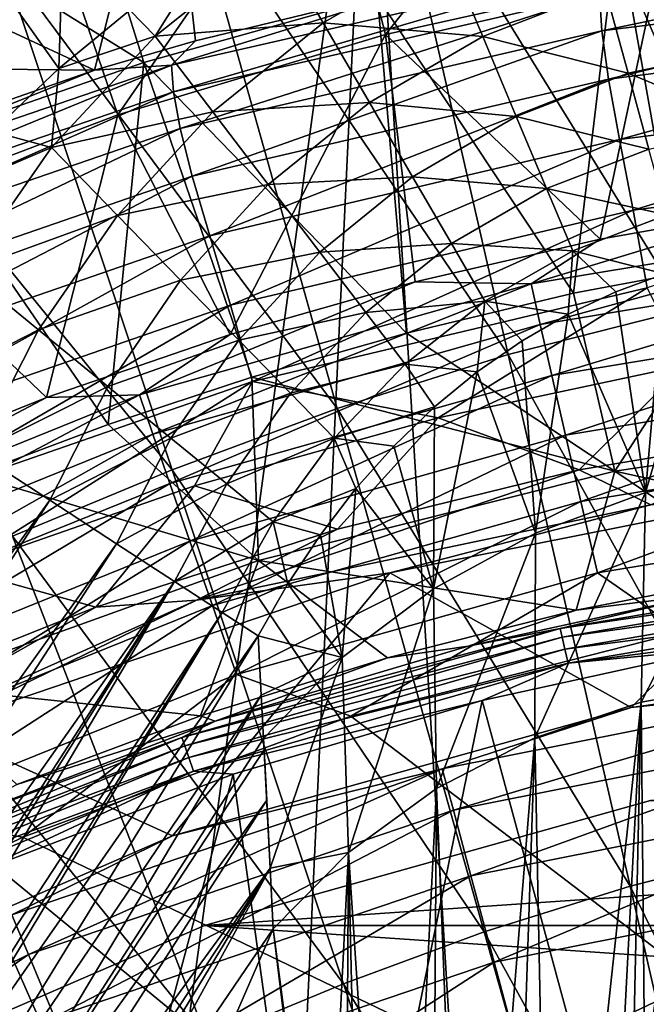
# Model space of a CAD drawing. Header units: metres. Extents: x -25 to 25, y -125 to 22.
# Tile 479 of 552: x -4.67 to -2.46, y 11.03 to 14.51. Entities that reach past the tile are written whole.
import ezdxf

# ---------------------------------------------------------------- set-up
doc = ezdxf.new("R2010")
doc.units = ezdxf.units.M
doc.layers.add('solid_500465', color=7, linetype='CONTINUOUS')
doc.layers.add('solid_500465_01', color=7, linetype='CONTINUOUS')

msp = doc.modelspace()

# ---------------------------------------------------------------- linework, layer by layer
at = {"layer": 'solid_500465'}
for points in [[(-4.533285, 14.337317, 3.5), (-4.4514, 16.875233, 3.5), (-5.98349, 16.374525, 3.5)], [(-4.533285, 14.337317, 3.5), (-4.282206, 14.543743, 3.5), (-4.4514, 16.875233, 3.5)], [(-4.767882, 14.115053, 3.5), (-4.533285, 14.337317, 3.5), (-5.98349, 16.374525, 3.5)], [(-3.438784, 15.62608), (-1.7388, 15.904551), (-2.937379, 7.417452)], [(-1.7388, 15.904551), (-1.983531, 7.728), (-2.937379, 7.417452)], [(-5.109196, 15.161583), (-3.438784, 15.62608), (-4.690041, 6.453743)], [(-3.438784, 15.62608), (-3.842635, 6.992131), (-4.690041, 6.453743)], [(-3.438784, 15.62608), (-2.937379, 7.417452), (-3.842635, 6.992131)], [(-1.671666, 13.610023, 94.076668), (-1.914728, 15.528863, 93.743248), (-2.655556, 15.385624, 93.737862)], [(-3.583286, 15.24964, 26.127266), (-2.566971, 15.478194, 26.123356), (-3.378199, 14.457517, 29.067551)], [(-2.566971, 15.478194, 26.123356), (-2.420669, 14.671803, 29.062742), (-3.378199, 14.457517, 29.067551)], [(-4.233451, 14.359122, 38.309364), (-4.568076, 15.426307, 35.261211), (-5.446889, 15.116339, 35.264637)], [(-4.233451, 14.359122, 38.309364), (-3.406409, 14.591758, 38.306808), (-4.568076, 15.426307, 35.261211)], [(-2.318202, 13.48583, 94.074333), (-2.655556, 15.385624, 93.737862), (-3.374088, 15.201113, 93.73053)], [(-2.318202, 13.48583, 94.074333), (-1.671666, 13.610023, 94.076668), (-2.655556, 15.385624, 93.737862)], [(-4.15117, 15.350878, 49.419579), (-4.407731, 14.33147, 44.796795), (-5.338672, 14.764217, 48.651089)], [(-4.050168, 14.435254, 44.796795), (-4.407731, 14.33147, 44.796795), (-4.15117, 15.350878, 49.419579)], [(-3.165903, 14.650971, 44.79678), (-4.050168, 14.435254, 44.796795), (-4.15117, 15.350878, 49.419579)], [(-4.587872, 14.946408, 26.132181), (-3.583286, 15.24964, 26.127266), (-4.324526, 14.173373, 29.07354)], [(-3.583286, 15.24964, 26.127266), (-3.378199, 14.457517, 29.067551), (-4.324526, 14.173373, 29.07354)], [(-2.945044, 13.325855, 94.070969), (-3.374088, 15.201113, 93.73053), (-4.06754, 14.980606, 93.721123)], [(-2.945044, 13.325855, 94.070969), (-2.318202, 13.48583, 94.074333), (-3.374088, 15.201113, 93.73053)], [(-5.046667, 14.077394, 38.312328), (-4.233451, 14.359122, 38.309364), (-5.446889, 15.116339, 35.264637)], [(-3.549735, 13.134679, 94.066376), (-4.06754, 14.980606, 93.721123), (-4.736661, 14.731164, 93.709488)], [(-3.549735, 13.134679, 94.066376), (-2.945044, 13.325855, 94.070969), (-4.06754, 14.980606, 93.721123)], [(-5.576439, 14.569795, 26.137949), (-4.587872, 14.946408, 26.132181), (-5.255917, 13.820582, 29.080492)], [(-4.587872, 14.946408, 26.132181), (-4.324526, 14.173373, 29.07354), (-5.255917, 13.820582, 29.080492)], [(-2.085101, 13.661413, 41.220367), (-1.718019, 14.905835, 38.303162), (-2.567364, 14.774307, 38.304722)], [(-4.192996, 14.451903, 3.504164), (-3.768396, 14.791121, 3.501671), (-4.018589, 14.731535, 3.5)], [(-3.598855, 14.499203, 3.544457), (-3.768396, 14.791121, 3.501671), (-4.192996, 14.451903, 3.504164)], [(-3.598855, 14.499203, 3.544457), (-3.161707, 14.75231, 3.537973), (-3.768396, 14.791121, 3.501671)], [(-2.714082, 13.542793, 41.227283), (-2.567364, 14.774307, 38.304722), (-3.406409, 14.591758, 38.306808)], [(-2.714082, 13.542793, 41.227283), (-2.085101, 13.661413, 41.220367), (-2.567364, 14.774307, 38.304722)], [(-2.622056, 14.60227, 44.204979), (-1.08696, 14.791207, 44.204895), (-2.613982, 14.471402, 43.949314)], [(-1.08696, 14.791207, 44.204895), (-1.094944, 14.660873, 43.949234), (-2.613982, 14.471402, 43.949314)], [(-4.407731, 14.33147, 44.796795), (-5.473766, 14.342652, 46.722599), (-5.338672, 14.764217, 48.651089)], [(-3.035187, 14.450771, 3.632048), (-3.161707, 14.75231, 3.537973), (-3.598855, 14.499203, 3.544457)], [(-3.035187, 14.450771, 3.632048), (-2.601825, 14.618331, 3.625461), (-3.161707, 14.75231, 3.537973)], [(-4.132939, 12.918427, 94.060272), (-4.736661, 14.731164, 93.709488), (-5.384674, 14.460733, 93.695435)], [(-4.132939, 12.918427, 94.060272), (-3.549735, 13.134679, 94.066376), (-4.736661, 14.731164, 93.709488)], [(-4.192996, 14.451903, 3.504164), (-4.018589, 14.731535, 3.5), (-4.282206, 14.543743, 3.5)], [(-2.105638, 14.409101, 3.768606), (-2.146361, 14.714396, 3.623988), (-2.601825, 14.618331, 3.625461)], [(-2.615517, 14.697203, 44.490013), (-4.135499, 14.349985, 44.490063), (-3.165903, 14.650971, 44.79678)], [(-4.12872, 14.255477, 44.205044), (-4.135499, 14.349985, 44.490063), (-2.615517, 14.697203, 44.490013)], [(-4.12872, 14.255477, 44.205044), (-2.615517, 14.697203, 44.490013), (-2.622056, 14.60227, 44.204979)], [(-3.378199, 14.457517, 29.067551), (-2.420669, 14.671803, 29.062742), (-2.619332, 13.734078, 31.903339)], [(-2.420669, 14.671803, 29.062742), (-1.963135, 13.850124, 31.919422), (-2.619332, 13.734078, 31.903339)], [(-4.135499, 14.349985, 44.490063), (-4.050168, 14.435254, 44.796795), (-3.165903, 14.650971, 44.79678)], [(-2.613982, 14.471402, 43.949314), (-1.094944, 14.660873, 43.949234), (-2.590238, 14.300111, 43.728317)], [(-1.094944, 14.660873, 43.949234), (-1.090535, 14.489565, 43.728249), (-2.590238, 14.300111, 43.728317)], [(-4.12872, 14.255477, 44.205044), (-2.622056, 14.60227, 44.204979), (-4.104682, 14.12607, 43.949375)], [(-2.622056, 14.60227, 44.204979), (-2.613982, 14.471402, 43.949314), (-4.104682, 14.12607, 43.949375)], [(-2.521062, 14.321433, 3.770787), (-2.601825, 14.618331, 3.625461), (-3.035187, 14.450771, 3.632048)], [(-2.521062, 14.321433, 3.770787), (-2.105638, 14.409101, 3.768606), (-2.601825, 14.618331, 3.625461)], [(-3.304384, 13.402193, 41.235035), (-3.406409, 14.591758, 38.306808), (-4.233451, 14.359122, 38.309364)], [(-3.304384, 13.402193, 41.235035), (-2.714082, 13.542793, 41.227283), (-3.406409, 14.591758, 38.306808)], [(-4.192996, 14.451903, 3.504164), (-4.282206, 14.543743, 3.5), (-4.533285, 14.337317, 3.5)], [(-3.989088, 14.184229, 3.554742), (-3.598855, 14.499203, 3.544457), (-4.192996, 14.451903, 3.504164)], [(-3.43541, 14.217782, 3.643852), (-3.598855, 14.499203, 3.544457), (-3.989088, 14.184229, 3.554742)], [(-3.43541, 14.217782, 3.643852), (-3.035187, 14.450771, 3.632048), (-3.598855, 14.499203, 3.544457)], [(-2.590238, 14.300111, 43.728317), (-1.090535, 14.489565, 43.728249), (-2.551231, 14.086228, 43.547295)], [(-1.090535, 14.489565, 43.728249), (-1.074494, 14.27527, 43.547241), (-2.551231, 14.086228, 43.547295)], [(-4.697509, 12.683995, 94.052361), (-4.132939, 12.918427, 94.060272), (-5.384674, 14.460733, 93.695435)], [(-4.324526, 14.173373, 29.07354), (-3.378199, 14.457517, 29.067551), (-3.927255, 13.396423, 31.869881)], [(-4.104682, 14.12607, 43.949375), (-2.613982, 14.471402, 43.949314), (-4.061834, 13.957124, 43.728374)], [(-2.613982, 14.471402, 43.949314), (-2.590238, 14.300111, 43.728317), (-4.061834, 13.957124, 43.728374)], [(-3.378199, 14.457517, 29.067551), (-3.274336, 13.582988, 31.886745), (-3.927255, 13.396423, 31.869881)], [(-3.378199, 14.457517, 29.067551), (-2.619332, 13.734078, 31.903339), (-3.274336, 13.582988, 31.886745)], [(-4.559169, 14.05858, 3.508762), (-4.192996, 14.451903, 3.504164), (-4.533285, 14.337317, 3.5)], [(-3.989088, 14.184229, 3.554742), (-4.192996, 14.451903, 3.504164), (-4.559169, 14.05858, 3.508762)], [(-4.135499, 14.349985, 44.490063), (-4.407731, 14.33147, 44.796795), (-4.050168, 14.435254, 44.796795)], [(-2.916669, 14.168305, 3.780196), (-3.035187, 14.450771, 3.632048), (-3.43541, 14.217782, 3.643852)], [(-2.916669, 14.168305, 3.780196), (-2.521062, 14.321433, 3.770787), (-3.035187, 14.450771, 3.632048)], [(-2.068745, 14.132527, 3.963344), (-2.105638, 14.409101, 3.768606), (-2.521062, 14.321433, 3.770787)], [(-4.135499, 14.349985, 44.490063), (-5.61012, 13.845065, 44.490074), (-4.407731, 14.33147, 44.796795)], [(-5.590302, 13.753278, 44.205074), (-5.61012, 13.845065, 44.490074), (-4.135499, 14.349985, 44.490063)], [(-5.590302, 13.753278, 44.205074), (-4.135499, 14.349985, 44.490063), (-4.12872, 14.255477, 44.205044)], [(-4.359212, 13.07801, 41.251602), (-4.233451, 14.359122, 38.309364), (-5.046667, 14.077394, 38.312328)], [(-4.359212, 13.07801, 41.251602), (-3.850976, 13.246153, 41.243111), (-4.233451, 14.359122, 38.309364)], [(-3.850976, 13.246153, 41.243111), (-3.304384, 13.402193, 41.235035), (-4.233451, 14.359122, 38.309364)], [(-4.407731, 14.33147, 44.796795), (-5.612524, 13.910421, 44.796879), (-5.473766, 14.342652, 46.722599)], [(-5.61012, 13.845065, 44.490074), (-5.612524, 13.910421, 44.796879), (-4.407731, 14.33147, 44.796795)], [(-4.559169, 14.05858, 3.508762), (-4.533285, 14.337317, 3.5), (-4.767882, 14.115053, 3.5)], [(-2.447933, 14.052605, 3.96617), (-2.521062, 14.321433, 3.770787), (-2.916669, 14.168305, 3.780196)], [(-2.447933, 14.052605, 3.96617), (-2.068745, 14.132527, 3.963344), (-2.521062, 14.321433, 3.770787)], [(-4.061834, 13.957124, 43.728374), (-2.590238, 14.300111, 43.728317), (-4.000226, 13.746374, 43.547337)], [(-2.590238, 14.300111, 43.728317), (-2.551231, 14.086228, 43.547295), (-4.000226, 13.746374, 43.547337)], [(-5.590302, 13.753278, 44.205074), (-4.12872, 14.255477, 44.205044), (-5.550718, 13.627858, 43.949417)], [(-4.12872, 14.255477, 44.205044), (-4.104682, 14.12607, 43.949375), (-5.550718, 13.627858, 43.949417)], [(-2.551231, 14.086228, 43.547295), (-1.074494, 14.27527, 43.547241), (-2.503269, 13.836967, 43.411522)], [(-1.074494, 14.27527, 43.547241), (-1.052885, 14.025014, 43.411488), (-2.503269, 13.836967, 43.411522)], [(-3.793329, 13.92725, 3.661631), (-3.43541, 14.217782, 3.643852), (-3.989088, 14.184229, 3.554742)], [(-3.282794, 13.955006, 3.796978), (-3.43541, 14.217782, 3.643852), (-3.793329, 13.92725, 3.661631)], [(-3.282794, 13.955006, 3.796978), (-2.916669, 14.168305, 3.780196), (-3.43541, 14.217782, 3.643852)], [(-4.325861, 13.818384, 3.569293), (-3.989088, 14.184229, 3.554742), (-4.559169, 14.05858, 3.508762)], [(-3.793329, 13.92725, 3.661631), (-3.989088, 14.184229, 3.554742), (-4.325861, 13.818384, 3.569293)], [(-5.255917, 13.820582, 29.080492), (-4.324526, 14.173373, 29.07354), (-4.577117, 13.173928, 31.853149)], [(-4.324526, 14.173373, 29.07354), (-3.927255, 13.396423, 31.869881), (-4.577117, 13.173928, 31.853149)], [(-2.809585, 13.913089, 3.978128), (-2.916669, 14.168305, 3.780196), (-3.282794, 13.955006, 3.796978)], [(-2.809585, 13.913089, 3.978128), (-2.447933, 14.052605, 3.96617), (-2.916669, 14.168305, 3.780196)], [(-5.550718, 13.627858, 43.949417), (-4.104682, 14.12607, 43.949375), (-5.489341, 13.464099, 43.728413)], [(-4.104682, 14.12607, 43.949375), (-4.061834, 13.957124, 43.728374), (-5.489341, 13.464099, 43.728413)], [(-4.559169, 14.05858, 3.508762), (-4.767882, 14.115053, 3.5), (-4.987772, 13.875695, 3.5)], [(-4.837825, 12.898892, 41.259953), (-4.359212, 13.07801, 41.251602), (-5.046667, 14.077394, 38.312328)], [(-4.000226, 13.746374, 43.547337), (-2.551231, 14.086228, 43.547295), (-3.926376, 13.501156, 43.411552)], [(-2.551231, 14.086228, 43.547295), (-2.503269, 13.836967, 43.411522), (-3.926376, 13.501156, 43.411552)], [(-4.862243, 13.623629, 3.51671), (-4.559169, 14.05858, 3.508762), (-4.987772, 13.875695, 3.5)], [(-4.325861, 13.818384, 3.569293), (-4.559169, 14.05858, 3.508762), (-4.862243, 13.623629, 3.51671)], [(-2.384557, 13.819628, 4.205953), (-2.447933, 14.052605, 3.96617), (-2.809585, 13.913089, 3.978128)], [(-2.503269, 13.836967, 43.411522), (-1.052885, 14.025014, 43.411488), (-2.454153, 13.561899, 43.326279)], [(-5.489341, 13.464099, 43.728413), (-4.061834, 13.957124, 43.728374), (-5.405873, 13.259698, 43.547367)], [(-4.061834, 13.957124, 43.728374), (-4.000226, 13.746374, 43.547337), (-5.405873, 13.259698, 43.547367)], [(-3.611385, 13.688406, 3.821736), (-3.282794, 13.955006, 3.796978), (-3.793329, 13.92725, 3.661631)], [(-3.145422, 13.718479, 3.999403), (-3.282794, 13.955006, 3.796978), (-3.611385, 13.688406, 3.821736)], [(-3.145422, 13.718479, 3.999403), (-2.809585, 13.913089, 3.978128), (-3.282794, 13.955006, 3.796978)], [(-4.103078, 13.589025, 3.685714), (-3.793329, 13.92725, 3.661631), (-4.325861, 13.818384, 3.569293)], [(-3.611385, 13.688406, 3.821736), (-3.793329, 13.92725, 3.661631), (-4.103078, 13.589025, 3.685714)], [(-2.717034, 13.69251, 4.220115), (-2.809585, 13.913089, 3.978128), (-3.145422, 13.718479, 3.999403)], [(-2.717034, 13.69251, 4.220115), (-2.384557, 13.819628, 4.205953), (-2.809585, 13.913089, 3.978128)], [(-3.926376, 13.501156, 43.411552), (-2.503269, 13.836967, 43.411522), (-3.848434, 13.231227, 43.326294)], [(-2.503269, 13.836967, 43.411522), (-2.454153, 13.561899, 43.326279), (-3.848434, 13.231227, 43.326294)], [(-2.86415, 13.576195, 32.138527), (-2.619332, 13.734078, 31.903339), (-1.963135, 13.850124, 31.919422)], [(-1.441971, 13.812381, 32.175766), (-2.86415, 13.576195, 32.138527), (-1.963135, 13.850124, 31.919422)], [(-5.255917, 13.820582, 29.080492), (-4.577117, 13.173928, 31.853149), (-5.222675, 12.915285, 31.83666)], [(-4.604916, 13.413088, 3.589121), (-4.325861, 13.818384, 3.569293), (-4.862243, 13.623629, 3.51671)], [(-4.103078, 13.589025, 3.685714), (-4.325861, 13.818384, 3.569293), (-4.604916, 13.413088, 3.589121)], [(-2.831737, 13.432622, 32.363319), (-2.86415, 13.576195, 32.138527), (-1.441971, 13.812381, 32.175766)], [(-1.425458, 13.665456, 32.400146), (-2.831737, 13.432622, 32.363319), (-1.441971, 13.812381, 32.175766)], [(-2.717034, 13.69251, 4.220115), (-2.391898, 13.612055, 4.483712), (-2.384557, 13.819628, 4.205953)], [(-5.405873, 13.259698, 43.547367), (-4.000226, 13.746374, 43.547337), (-5.307002, 13.022059, 43.411572)], [(-4.000226, 13.746374, 43.547337), (-3.926376, 13.501156, 43.411552), (-5.307002, 13.022059, 43.411572)], [(-2.86415, 13.576195, 32.138527), (-3.274336, 13.582988, 31.886745), (-2.619332, 13.734078, 31.903339)], [(-3.897272, 13.377143, 3.854655), (-3.611385, 13.688406, 3.821736), (-4.103078, 13.589025, 3.685714)], [(-3.448523, 13.47461, 4.030424), (-3.611385, 13.688406, 3.821736), (-3.897272, 13.377143, 3.854655)], [(-3.448523, 13.47461, 4.030424), (-3.145422, 13.718479, 3.999403), (-3.611385, 13.688406, 3.821736)], [(-3.027273, 13.515052, 4.245267), (-3.145422, 13.718479, 3.999403), (-3.448523, 13.47461, 4.030424)], [(-3.027273, 13.515052, 4.245267), (-2.717034, 13.69251, 4.220115), (-3.145422, 13.718479, 3.999403)], [(-3.027273, 13.515052, 4.245267), (-2.732516, 13.469359, 4.504562), (-2.717034, 13.69251, 4.220115)], [(-2.717034, 13.69251, 4.220115), (-2.732516, 13.469359, 4.504562), (-2.564147, 13.548313, 4.492289)], [(-2.717034, 13.69251, 4.220115), (-2.564147, 13.548313, 4.492289), (-2.391898, 13.612055, 4.483712)], [(-2.790651, 13.252333, 32.558258), (-2.831737, 13.432622, 32.363319), (-1.425458, 13.665456, 32.400146)], [(-1.40454, 13.481151, 32.594555), (-2.790651, 13.252333, 32.558258), (-1.425458, 13.665456, 32.400146)], [(-2.568018, 12.913426, 42.981503), (-2.085101, 13.661413, 41.220367), (-2.714082, 13.542793, 41.227283)], [(-1.288203, 13.102859, 43.00177), (-2.085101, 13.661413, 41.220367), (-2.568018, 12.913426, 42.981503)], [(-2.216664, 13.660852, 4.478236), (-2.459378, 12.837735, 5.719441), (-2.050429, 12.926321, 5.759258)], [(-2.216664, 13.660852, 4.478236), (-2.391898, 13.612055, 4.483712), (-2.459378, 12.837735, 5.719441)], [(-4.604916, 13.413088, 3.589121), (-4.862243, 13.623629, 3.51671), (-5.101398, 13.159556, 3.52889)], [(-4.360814, 13.213367, 3.716848), (-4.103078, 13.589025, 3.685714), (-4.604916, 13.413088, 3.589121)], [(-3.897272, 13.377143, 3.854655), (-4.103078, 13.589025, 3.685714), (-4.360814, 13.213367, 3.716848)], [(-4.248306, 13.183289, 32.10228), (-3.927255, 13.396423, 31.869881), (-3.274336, 13.582988, 31.886745)], [(-2.86415, 13.576195, 32.138527), (-4.248306, 13.183289, 32.10228), (-3.274336, 13.582988, 31.886745)], [(-2.391898, 13.612055, 4.483712), (-2.564147, 13.548313, 4.492289), (-2.459378, 12.837735, 5.719441)], [(-4.200975, 13.044579, 32.327465), (-4.248306, 13.183289, 32.10228), (-2.86415, 13.576195, 32.138527)], [(-2.831737, 13.432622, 32.363319), (-4.200975, 13.044579, 32.327465), (-2.86415, 13.576195, 32.138527)], [(-3.848434, 13.231227, 43.326294), (-2.454153, 13.561899, 43.326279), (-3.192259, 13.102591, 43.296837)], [(-2.454153, 13.561899, 43.326279), (-2.317921, 13.288193, 43.296837), (-3.192259, 13.102591, 43.296837)], [(-2.564147, 13.548313, 4.492289), (-2.732516, 13.469359, 4.504562), (-2.459378, 12.837735, 5.719441)], [(-3.309458, 13.292053, 4.281652), (-3.027273, 13.515052, 4.245267), (-3.448523, 13.47461, 4.030424)], [(-3.309458, 13.292053, 4.281652), (-3.054078, 13.265079, 4.542589), (-3.027273, 13.515052, 4.245267)], [(-2.568018, 12.913426, 42.981503), (-2.714082, 13.542793, 41.227283), (-3.304384, 13.402193, 41.235035)], [(-3.027273, 13.515052, 4.245267), (-3.054078, 13.265079, 4.542589), (-2.896084, 13.374909, 4.521289)], [(-3.027273, 13.515052, 4.245267), (-2.896084, 13.374909, 4.521289), (-2.732516, 13.469359, 4.504562)], [(-5.307002, 13.022059, 43.411572), (-3.926376, 13.501156, 43.411552), (-5.201175, 12.761037, 43.326302)], [(-3.926376, 13.501156, 43.411552), (-3.848434, 13.231227, 43.326294), (-5.201175, 12.761037, 43.326302)], [(-1.979273, 11.581756, 94.376457), (-2.318202, 13.48583, 94.074333), (-2.945044, 13.325855, 94.070969)], [(-2.742098, 13.041134, 32.717091), (-2.790651, 13.252333, 32.558258), (-1.40454, 13.481151, 32.594555)], [(-1.379761, 13.265391, 32.752766), (-2.742098, 13.041134, 32.717091), (-1.40454, 13.481151, 32.594555)], [(-3.714398, 13.18887, 4.071224), (-3.448523, 13.47461, 4.030424), (-3.897272, 13.377143, 3.854655)], [(-3.309458, 13.292053, 4.281652), (-3.448523, 13.47461, 4.030424), (-3.714398, 13.18887, 4.071224)], [(-2.732516, 13.469359, 4.504562), (-2.896084, 13.374909, 4.521289), (-2.848631, 12.693728, 5.652998)], [(-2.732516, 13.469359, 4.504562), (-2.848631, 12.693728, 5.652998), (-2.459378, 12.837735, 5.719441)], [(-4.825521, 12.979847, 3.614839), (-4.604916, 13.413088, 3.589121), (-5.101398, 13.159556, 3.52889)], [(-4.360814, 13.213367, 3.716848), (-4.604916, 13.413088, 3.589121), (-4.825521, 12.979847, 3.614839)], [(-4.140942, 12.870258, 32.5229), (-4.200975, 13.044579, 32.327465), (-2.831737, 13.432622, 32.363319)], [(-2.790651, 13.252333, 32.558258), (-4.140942, 12.870258, 32.5229), (-2.831737, 13.432622, 32.363319)], [(-4.248306, 13.183289, 32.10228), (-4.577117, 13.173928, 31.853149), (-3.927255, 13.396423, 31.869881)], [(-4.137004, 13.030248, 3.896193), (-3.897272, 13.377143, 3.854655), (-4.360814, 13.213367, 3.716848)], [(-3.714398, 13.18887, 4.071224), (-3.897272, 13.377143, 3.854655), (-4.137004, 13.030248, 3.896193)], [(-2.568018, 12.913426, 42.981503), (-3.304384, 13.402193, 41.235035), (-3.850976, 13.246153, 41.243111)], [(-2.896084, 13.374909, 4.521289), (-3.054078, 13.265079, 4.542589), (-2.848631, 12.693728, 5.652998)], [(-2.51405, 11.445925, 94.375458), (-2.945044, 13.325855, 94.070969), (-3.549735, 13.134679, 94.066376)], [(-2.51405, 11.445925, 94.375458), (-1.979273, 11.581756, 94.376457), (-2.945044, 13.325855, 94.070969)], [(-3.559751, 13.029659, 4.329154), (-3.309458, 13.292053, 4.281652), (-3.714398, 13.18887, 4.071224)], [(-3.559751, 13.029659, 4.329154), (-3.205466, 13.140642, 4.567988), (-3.309458, 13.292053, 4.281652)], [(-3.309458, 13.292053, 4.281652), (-3.205466, 13.140642, 4.567988), (-3.054078, 13.265079, 4.542589)], [(-2.693949, 12.91835, 43.296837), (-3.192259, 13.102591, 43.296837), (-2.317921, 13.288193, 43.296837)], [(-1.816094, 13.06612, 43.296837), (-2.693949, 12.91835, 43.296837), (-2.317921, 13.288193, 43.296837)], [(-3.827976, 12.597477, 42.951099), (-3.850976, 13.246153, 41.243111), (-4.359212, 13.07801, 41.251602)], [(-4.070034, 12.665951, 32.68232), (-4.140942, 12.870258, 32.5229), (-2.790651, 13.252333, 32.558258)], [(-2.742098, 13.041134, 32.717091), (-4.070034, 12.665951, 32.68232), (-2.790651, 13.252333, 32.558258)], [(-2.568018, 12.913426, 42.981503), (-3.850976, 13.246153, 41.243111), (-3.827976, 12.597477, 42.951099)], [(-3.054078, 13.265079, 4.542589), (-3.209007, 12.497698, 5.561496), (-2.848631, 12.693728, 5.652998)], [(-3.054078, 13.265079, 4.542589), (-3.205466, 13.140642, 4.567988), (-3.209007, 12.497698, 5.561496)], [(-2.687866, 12.805751, 32.834721), (-2.742098, 13.041134, 32.717091), (-1.379761, 13.265391, 32.752766)], [(-1.352179, 13.025069, 32.869698), (-2.687866, 12.805751, 32.834721), (-1.379761, 13.265391, 32.752766)], [(-5.201175, 12.761037, 43.326302), (-3.848434, 13.231227, 43.326294), (-4.89323, 12.569404, 43.296837)], [(-3.848434, 13.231227, 43.326294), (-4.053968, 12.862067, 43.296837), (-4.89323, 12.569404, 43.296837)], [(-4.565846, 12.81069, 3.75536), (-4.360814, 13.213367, 3.716848), (-4.825521, 12.979847, 3.614839)], [(-4.137004, 13.030248, 3.896193), (-4.360814, 13.213367, 3.716848), (-4.565846, 12.81069, 3.75536)], [(-3.848434, 13.231227, 43.326294), (-3.192259, 13.102591, 43.296837), (-4.053968, 12.862067, 43.296837)], [(-4.248306, 13.183289, 32.10228), (-5.57874, 12.644479, 32.067444), (-4.577117, 13.173928, 31.853149)], [(-5.517635, 12.511898, 32.292988), (-5.57874, 12.644479, 32.067444), (-4.248306, 13.183289, 32.10228)], [(-5.57874, 12.644479, 32.067444), (-5.222675, 12.915285, 31.83666), (-4.577117, 13.173928, 31.853149)], [(-4.200975, 13.044579, 32.327465), (-5.517635, 12.511898, 32.292988), (-4.248306, 13.183289, 32.10228)], [(-3.939964, 12.869031, 4.121965), (-3.714398, 13.18887, 4.071224), (-4.137004, 13.030248, 3.896193)], [(-3.559751, 13.029659, 4.329154), (-3.714398, 13.18887, 4.071224), (-3.939964, 12.869031, 4.121965)], [(-3.029653, 11.283613, 94.373787), (-3.549735, 13.134679, 94.066376), (-4.132939, 12.918427, 94.060272)], [(-3.559751, 13.029659, 4.329154), (-3.349002, 13.002491, 4.597453), (-3.205466, 13.140642, 4.567988)], [(-3.029653, 11.283613, 94.373787), (-2.51405, 11.445925, 94.375458), (-3.549735, 13.134679, 94.066376)], [(-3.205466, 13.140642, 4.567988), (-3.349002, 13.002491, 4.597453), (-3.209007, 12.497698, 5.561496)], [(-3.548003, 12.708755, 43.296837), (-4.053968, 12.862067, 43.296837), (-3.192259, 13.102591, 43.296837)], [(-2.693949, 12.91835, 43.296837), (-3.548003, 12.708755, 43.296837), (-3.192259, 13.102591, 43.296837)], [(-1.288203, 13.102859, 43.00177), (-2.568018, 12.913426, 42.981503), (-1.356418, 12.645837, 44.642582)], [(-3.827976, 12.597477, 42.951099), (-4.359212, 13.07801, 41.251602), (-4.837825, 12.898892, 41.259953)], [(-2.440559, 12.793858, 43.394829), (-2.693949, 12.91835, 43.296837), (-1.816094, 13.06612, 43.296837)], [(-5.440089, 12.345185, 32.48888), (-5.517635, 12.511898, 32.292988), (-4.200975, 13.044579, 32.327465)], [(-4.140942, 12.870258, 32.5229), (-5.440089, 12.345185, 32.48888), (-4.200975, 13.044579, 32.327465)], [(-4.329889, 12.656984, 3.946384), (-4.137004, 13.030248, 3.896193), (-4.565846, 12.81069, 3.75536)], [(-3.939964, 12.869031, 4.121965), (-4.137004, 13.030248, 3.896193), (-4.329889, 12.656984, 3.946384)], [(-3.990725, 12.438143, 32.800602), (-4.070034, 12.665951, 32.68232), (-2.742098, 13.041134, 32.717091)], [(-2.687866, 12.805751, 32.834721), (-3.990725, 12.438143, 32.800602), (-2.742098, 13.041134, 32.717091)], [(-3.775398, 12.734385, 4.387628), (-3.559751, 13.029659, 4.329154), (-3.939964, 12.869031, 4.121965)], [(-3.775398, 12.734385, 4.387628), (-3.483625, 12.851629, 4.631067), (-3.559751, 13.029659, 4.329154)], [(-3.559751, 13.029659, 4.329154), (-3.483625, 12.851629, 4.631067), (-3.349002, 13.002491, 4.597453)], [(-3.349002, 13.002491, 4.597453), (-3.483625, 12.851629, 4.631067), (-3.209007, 12.497698, 5.561496)], [(-2.629563, 12.55376, 32.907375), (-2.687866, 12.805751, 32.834721), (-1.352179, 13.025069, 32.869698)], [(-1.322528, 12.767908, 32.941601), (-2.629563, 12.55376, 32.907375), (-1.352179, 13.025069, 32.869698)], [(-8.08488, 7.947104, 3.617452), (-4.565846, 12.81069, 3.75536), (-4.825521, 12.979847, 3.614839)], [(-2.050429, 12.926321, 5.759258), (-2.474425, 12.096302, 6.985842), (-2.079311, 12.167546, 7.050454)], [(-2.459378, 12.837735, 5.719441), (-2.474425, 12.096302, 6.985842), (-2.050429, 12.926321, 5.759258)], [(-3.827976, 12.597477, 42.951099), (-4.837825, 12.898892, 41.259953), (-5.058342, 12.155841, 42.914791)], [(-3.526661, 11.100029, 94.371147), (-4.132939, 12.918427, 94.060272), (-4.697509, 12.683995, 94.052361)], [(-3.526661, 11.100029, 94.371147), (-3.029653, 11.283613, 94.373787), (-4.132939, 12.918427, 94.060272)], [(-4.047408, 12.456641, 43.323002), (-3.548003, 12.708755, 43.296837), (-2.693949, 12.91835, 43.296837)], [(-2.440559, 12.793858, 43.394829), (-4.047408, 12.456641, 43.323002), (-2.693949, 12.91835, 43.296837)], [(-2.568018, 12.913426, 42.981503), (-3.827976, 12.597477, 42.951099), (-2.705, 12.422093, 44.642448)], [(-2.568018, 12.913426, 42.981503), (-2.705, 12.422093, 44.642448), (-2.033221, 12.552574, 44.64278)], [(-2.568018, 12.913426, 42.981503), (-2.033221, 12.552574, 44.64278), (-1.356418, 12.645837, 44.642582)], [(-5.348507, 12.149727, 32.648842), (-5.440089, 12.345185, 32.48888), (-4.140942, 12.870258, 32.5229)], [(-4.070034, 12.665951, 32.68232), (-5.348507, 12.149727, 32.648842), (-4.140942, 12.870258, 32.5229)], [(-4.4029, 12.432575, 43.296837), (-4.89323, 12.569404, 43.296837), (-4.053968, 12.862067, 43.296837)], [(-3.548003, 12.708755, 43.296837), (-4.4029, 12.432575, 43.296837), (-4.053968, 12.862067, 43.296837)], [(-4.124483, 12.52318, 4.18238), (-3.939964, 12.869031, 4.121965), (-4.329889, 12.656984, 3.946384)], [(-3.775398, 12.734385, 4.387628), (-3.939964, 12.869031, 4.121965), (-4.124483, 12.52318, 4.18238)], [(-3.775398, 12.734385, 4.387628), (-3.608804, 12.688758, 4.669016), (-3.483625, 12.851629, 4.631067)], [(-3.483625, 12.851629, 4.631067), (-3.608804, 12.688758, 4.669016), (-3.532002, 12.25427, 5.447095)], [(-3.483625, 12.851629, 4.631067), (-3.532002, 12.25427, 5.447095), (-3.209007, 12.497698, 5.561496)], [(-2.509901, 12.078071, 81.334381), (-3.363782, 12.553767, 43.493347), (-1.696406, 12.885429, 43.493347)], [(-2.440559, 12.793858, 43.394829), (-1.696406, 12.885429, 43.493347), (-3.363782, 12.553767, 43.493347)], [(-0.841891, 12.30734, 81.334381), (-2.509901, 12.078071, 81.334381), (-1.696406, 12.885429, 43.493347)], [(-2.459378, 12.837735, 5.719441), (-2.850409, 11.969707, 6.896534), (-2.474425, 12.096302, 6.985842)], [(-2.848631, 12.693728, 5.652998), (-2.850409, 11.969707, 6.896534), (-2.459378, 12.837735, 5.719441)], [(-8.08488, 7.947104, 3.617452), (-7.823141, 7.775918, 3.761097), (-4.565846, 12.81069, 3.75536)], [(-7.823141, 7.775918, 3.761097), (-4.329889, 12.656984, 3.946384), (-4.565846, 12.81069, 3.75536)], [(-2.440559, 12.793858, 43.394829), (-3.363782, 12.553767, 43.493347), (-4.047408, 12.456641, 43.323002)], [(-3.905444, 12.194178, 32.873966), (-3.990725, 12.438143, 32.800602), (-2.687866, 12.805751, 32.834721)], [(-2.629563, 12.55376, 32.907375), (-3.905444, 12.194178, 32.873966), (-2.687866, 12.805751, 32.834721)], [(-1.322528, 12.767908, 32.941601), (-2.32983, 12.345217, 32.938992), (-2.629563, 12.55376, 32.907375)], [(-3.955573, 12.41315, 4.456513), (-3.775398, 12.734385, 4.387628), (-4.124483, 12.52318, 4.18238)], [(-3.955573, 12.41315, 4.456513), (-3.723988, 12.514721, 4.711545), (-3.775398, 12.734385, 4.387628)], [(-3.775398, 12.734385, 4.387628), (-3.723988, 12.514721, 4.711545), (-3.608804, 12.688758, 4.669016)], [(-4.007549, 10.901036, 94.367203), (-4.697509, 12.683995, 94.052361), (-5.250706, 12.438434, 94.042709)], [(-4.007549, 10.901036, 94.367203), (-3.526661, 11.100029, 94.371147), (-4.697509, 12.683995, 94.052361)], [(-4.047408, 12.456641, 43.323002), (-4.4029, 12.432575, 43.296837), (-3.548003, 12.708755, 43.296837)], [(-3.608804, 12.688758, 4.669016), (-3.723988, 12.514721, 4.711545), (-3.532002, 12.25427, 5.447095)], [(-3.209007, 12.497698, 5.561496), (-3.198076, 11.790853, 6.784712), (-2.848631, 12.693728, 5.652998)], [(-2.848631, 12.693728, 5.652998), (-3.198076, 11.790853, 6.784712), (-2.850409, 11.969707, 6.896534)], [(-7.823141, 7.775918, 3.761097), (-7.585887, 7.620748, 3.956234), (-4.329889, 12.656984, 3.946384)], [(-7.585887, 7.620748, 3.956234), (-4.124483, 12.52318, 4.18238), (-4.329889, 12.656984, 3.946384)], [(-5.245991, 11.931715, 32.767735), (-5.348507, 12.149727, 32.648842), (-4.070034, 12.665951, 32.68232)], [(-3.990725, 12.438143, 32.800602), (-5.245991, 11.931715, 32.767735), (-4.070034, 12.665951, 32.68232)], [(-3.827976, 12.597477, 42.951099), (-5.058342, 12.155841, 42.914791), (-4.032247, 12.047626, 44.645477)], [(-3.827976, 12.597477, 42.951099), (-4.032247, 12.047626, 44.645477), (-3.371988, 12.253716, 44.64323)], [(-3.827976, 12.597477, 42.951099), (-3.371988, 12.253716, 44.64323), (-2.705, 12.422093, 44.642448)], [(-2.761418, 12.356498, 44.883663), (-1.389466, 12.590314, 44.883663), (-2.241454, 12.48018, 44.829987)], [(-1.386, 12.559648, 44.931377), (-1.389466, 12.590314, 44.883663), (-2.761418, 12.356498, 44.883663)], [(-4.4029, 12.432575, 43.296837), (-5.2496, 12.09469, 43.296837), (-4.89323, 12.569404, 43.296837)], [(-4.131155, 11.623809, 81.334381), (-4.973599, 12.007306, 43.493347), (-3.363782, 12.553767, 43.493347)], [(-4.047408, 12.456641, 43.323002), (-3.363782, 12.553767, 43.493347), (-4.973599, 12.007306, 43.493347)], [(-2.509901, 12.078071, 81.334381), (-4.131155, 11.623809, 81.334381), (-3.363782, 12.553767, 43.493347)], [(-2.629563, 12.55376, 32.907375), (-3.500806, 12.047163, 32.908329), (-3.905444, 12.194178, 32.873966)], [(-2.629563, 12.55376, 32.907375), (-2.32983, 12.345217, 32.938992), (-3.500806, 12.047163, 32.908329)], [(-2.754538, 12.326412, 44.931377), (-1.386, 12.559648, 44.931377), (-2.761418, 12.356498, 44.883663)], [(-1.381168, 12.516884, 44.968483), (-1.386, 12.559648, 44.931377), (-2.754538, 12.326412, 44.931377)], [(-2.241454, 12.48018, 44.829987), (-2.033221, 12.552574, 44.64278), (-2.705, 12.422093, 44.642448)], [(-7.585887, 7.620748, 3.956234), (-7.380831, 7.486828, 4.196004), (-4.124483, 12.52318, 4.18238)], [(-4.124483, 12.52318, 4.18238), (-7.380831, 7.486828, 4.196004), (-6.985594, 7.964842, 4.282071)], [(-4.124483, 12.52318, 4.18238), (-6.985594, 7.964842, 4.282071), (-6.252769, 8.914409, 4.421263)], [(-3.955573, 12.41315, 4.456513), (-4.124483, 12.52318, 4.18238), (-6.252769, 8.914409, 4.421263)], [(-3.955573, 12.41315, 4.456513), (-3.828681, 12.330485, 4.758951), (-3.723988, 12.514721, 4.711545)], [(-3.723988, 12.514721, 4.711545), (-3.828681, 12.330485, 4.758951), (-3.532002, 12.25427, 5.447095)], [(-2.744944, 12.28446, 44.968483), (-1.381168, 12.516884, 44.968483), (-2.754538, 12.326412, 44.931377)], [(-1.375358, 12.465476, 44.991993), (-1.381168, 12.516884, 44.968483), (-2.744944, 12.28446, 44.968483)], [(-3.532002, 12.25427, 5.447095), (-3.508936, 11.56411, 6.653108), (-3.209007, 12.497698, 5.561496)], [(-3.209007, 12.497698, 5.561496), (-3.508936, 11.56411, 6.653108), (-3.198076, 11.790853, 6.784712)], [(-3.086968, 12.294017, 44.829891), (-2.241454, 12.48018, 44.829987), (-2.705, 12.422093, 44.642448)], [(-2.761418, 12.356498, 44.883663), (-2.241454, 12.48018, 44.829987), (-3.086968, 12.294017, 44.829891)], [(-4.047408, 12.456641, 43.323002), (-5.545587, 11.784973, 43.394829), (-4.4029, 12.432575, 43.296837)], [(-4.047408, 12.456641, 43.323002), (-4.973599, 12.007306, 43.493347), (-5.545587, 11.784973, 43.394829)], [(-4.007549, 10.901036, 94.367203), (-5.250706, 12.438434, 94.042709), (-4.891138, 11.625488, 94.197044)], [(-5.135736, 11.698184, 32.841747), (-5.245991, 11.931715, 32.767735), (-3.990725, 12.438143, 32.800602)], [(-3.905444, 12.194178, 32.873966), (-5.135736, 11.698184, 32.841747), (-3.990725, 12.438143, 32.800602)], [(-2.733411, 12.234028, 44.991993), (-1.375358, 12.465476, 44.991993), (-2.744944, 12.28446, 44.968483)], [(-2.733411, 12.234028, 44.991993), (-1.422366, 12.403853, 45), (-1.375358, 12.465476, 44.991993)], [(-3.955573, 12.41315, 4.456513), (-6.252769, 8.914409, 4.421263), (-5.397905, 10.088355, 4.55595)], [(-5.545587, 11.784973, 43.394829), (-5.2496, 12.09469, 43.296837), (-4.4029, 12.432575, 43.296837)], [(-3.955573, 12.41315, 4.456513), (-5.397905, 10.088355, 4.55595), (-5.143266, 10.446395, 4.592086)], [(-3.955573, 12.41315, 4.456513), (-5.143266, 10.446395, 4.592086), (-3.828681, 12.330485, 4.758951)], [(-3.086968, 12.294017, 44.829891), (-2.705, 12.422093, 44.642448), (-3.371988, 12.253716, 44.64323)], [(-2.733411, 12.234028, 44.991993), (-2.205362, 12.285466, 45), (-1.422366, 12.403853, 45)], [(-5.29443, 9.940241, 4.891284), (-3.817929, 12.120893, 5.074588), (-3.828681, 12.330485, 4.758951)], [(-5.143266, 10.446395, 4.592086), (-5.29443, 9.940241, 4.891284), (-3.828681, 12.330485, 4.758951)], [(-4.098722, 11.971034, 44.883663), (-2.761418, 12.356498, 44.883663), (-3.98041, 12.028723, 44.829796)], [(-2.754538, 12.326412, 44.931377), (-2.761418, 12.356498, 44.883663), (-4.098722, 11.971034, 44.883663)], [(-2.761418, 12.356498, 44.883663), (-3.086968, 12.294017, 44.829891), (-3.98041, 12.028723, 44.829796)], [(-3.532002, 12.25427, 5.447095), (-3.828681, 12.330485, 4.758951), (-3.817929, 12.120893, 5.074588)], [(-4.088543, 11.941899, 44.931377), (-2.754538, 12.326412, 44.931377), (-4.098722, 11.971034, 44.883663)], [(-2.744944, 12.28446, 44.968483), (-2.754538, 12.326412, 44.931377), (-4.088543, 11.941899, 44.931377)], [(-1.602781, 12.174334, 81.773636), (-2.509901, 12.078071, 81.334381), (-0.841891, 12.30734, 81.334381)], [(-4.07435, 11.901272, 44.968483), (-2.744944, 12.28446, 44.968483), (-4.088543, 11.941899, 44.931377)], [(-2.733411, 12.234028, 44.991993), (-2.744944, 12.28446, 44.968483), (-4.07435, 11.901272, 44.968483)], [(-3.98041, 12.028723, 44.829796), (-3.086968, 12.294017, 44.829891), (-3.371988, 12.253716, 44.64323)], [(-2.205362, 12.285466, 45), (-3.037479, 12.102263, 45), (-2.415967, 9.806739, 45)], [(-2.733411, 12.234028, 44.991993), (-3.037479, 12.102263, 45), (-2.205362, 12.285466, 45)], [(-4.057287, 11.852432, 44.991993), (-2.733411, 12.234028, 44.991993), (-4.07435, 11.901272, 44.968483)], [(-4.057287, 11.852432, 44.991993), (-3.037479, 12.102263, 45), (-2.733411, 12.234028, 44.991993)], [(-3.98041, 12.028723, 44.829796), (-3.371988, 12.253716, 44.64323), (-4.032247, 12.047626, 44.645477)], [(-3.532002, 12.25427, 5.447095), (-3.817929, 12.120893, 5.074588), (-3.809964, 11.968493, 5.313563)], [(-3.532002, 12.25427, 5.447095), (-3.809964, 11.968493, 5.313563), (-3.786441, 11.509537, 6.095795)], [(-3.532002, 12.25427, 5.447095), (-3.786441, 11.509537, 6.095795), (-3.508936, 11.56411, 6.653108)], [(-3.905444, 12.194178, 32.873966), (-4.661304, 11.618428, 32.877941), (-5.135736, 11.698184, 32.841747)], [(-3.905444, 12.194178, 32.873966), (-3.500806, 12.047163, 32.908329), (-4.661304, 11.618428, 32.877941)], [(-5.058342, 12.155841, 42.914791), (-4.682384, 11.804782, 44.647606), (-4.032247, 12.047626, 44.645477)], [(-3.178139, 11.860975, 81.773636), (-2.509901, 12.078071, 81.334381), (-1.602781, 12.174334, 81.773636)], [(-3.178139, 11.860975, 81.773636), (-1.602781, 12.174334, 81.773636), (-3.138747, 11.713964, 82.190041)], [(-1.602781, 12.174334, 81.773636), (-1.582916, 12.023438, 82.190041), (-3.138747, 11.713964, 82.190041)], [(-2.447902, 9.257756, 11.988838), (-2.079311, 12.167546, 7.050454), (-2.474425, 12.096302, 6.985842)], [(-5.29443, 9.940241, 4.891284), (-5.223827, 9.771858, 5.240484), (-3.817929, 12.120893, 5.074588)], [(-5.223827, 9.771858, 5.240484), (-3.809964, 11.968493, 5.313563), (-3.817929, 12.120893, 5.074588)], [(-4.057287, 11.852432, 44.991993), (-3.917474, 11.841842, 45), (-3.037479, 12.102263, 45)], [(-3.037479, 12.102263, 45), (-3.917474, 11.841842, 45), (-3.582295, 9.442793, 45)], [(-3.037479, 12.102263, 45), (-3.582295, 9.442793, 45), (-2.415967, 9.806739, 45)], [(-2.793813, 9.133317, 12.018475), (-2.474425, 12.096302, 6.985842), (-2.850409, 11.969707, 6.896534)], [(-2.793813, 9.133317, 12.018475), (-2.6271, 9.191453, 12.023309), (-2.474425, 12.096302, 6.985842)], [(-2.6271, 9.191453, 12.023309), (-2.539031, 9.223727, 12.010976), (-2.474425, 12.096302, 6.985842)], [(-2.539031, 9.223727, 12.010976), (-2.447902, 9.257756, 11.988838), (-2.474425, 12.096302, 6.985842)], [(-3.178139, 11.860975, 81.773636), (-4.131155, 11.623809, 81.334381), (-2.509901, 12.078071, 81.334381)], [(-4.918409, 11.669561, 44.829659), (-3.98041, 12.028723, 44.829796), (-4.682384, 11.804782, 44.647606)], [(-4.098722, 11.971034, 44.883663), (-3.98041, 12.028723, 44.829796), (-4.918409, 11.669561, 44.829659)], [(-3.98041, 12.028723, 44.829796), (-4.032247, 12.047626, 44.645477), (-4.682384, 11.804782, 44.647606)], [(-3.138747, 11.713964, 82.190041), (-1.582916, 12.023438, 82.190041), (-3.076581, 11.481955, 82.562675)], [(-1.582916, 12.023438, 82.190041), (-1.551564, 11.785299, 82.562675), (-3.076581, 11.481955, 82.562675)], [(-4.131155, 11.623809, 81.334381), (-5.675453, 10.953019, 81.334381), (-4.973599, 12.007306, 43.493347)], [(-5.385211, 11.440015, 44.883663), (-4.098722, 11.971034, 44.883663), (-4.918409, 11.669561, 44.829659)], [(-4.088543, 11.941899, 44.931377), (-4.098722, 11.971034, 44.883663), (-5.385211, 11.440015, 44.883663)], [(-5.223827, 9.771858, 5.240484), (-3.807814, 11.927297, 5.379697), (-3.809964, 11.968493, 5.313563)], [(-3.798721, 11.750167, 5.672267), (-3.809964, 11.968493, 5.313563), (-3.807814, 11.927297, 5.379697)], [(-3.786441, 11.509537, 6.095795), (-3.809964, 11.968493, 5.313563), (-3.798721, 11.750167, 5.672267)], [(-3.088622, 9.042336, 11.905312), (-2.850409, 11.969707, 6.896534), (-3.198076, 11.790853, 6.784712)], [(-3.088622, 9.042336, 11.905312), (-2.947539, 9.083395, 11.978335), (-2.850409, 11.969707, 6.896534)], [(-2.947539, 9.083395, 11.978335), (-2.793813, 9.133317, 12.018475), (-2.850409, 11.969707, 6.896534)], [(-5.371886, 11.412178, 44.931377), (-4.088543, 11.941899, 44.931377), (-5.385211, 11.440015, 44.883663)], [(-4.07435, 11.901272, 44.968483), (-4.088543, 11.941899, 44.931377), (-5.371886, 11.412178, 44.931377)], [(-5.223827, 9.771858, 5.240484), (-3.798721, 11.750167, 5.672267), (-3.807814, 11.927297, 5.379697)], [(-5.353305, 11.373361, 44.968483), (-4.07435, 11.901272, 44.968483), (-5.371886, 11.412178, 44.931377)], [(-4.057287, 11.852432, 44.991993), (-4.07435, 11.901272, 44.968483), (-5.353305, 11.373361, 44.968483)], [(-5.330968, 11.326696, 44.991993), (-4.057287, 11.852432, 44.991993), (-5.353305, 11.373361, 44.968483)], [(-5.330968, 11.326696, 44.991993), (-4.841043, 11.488169, 45), (-4.057287, 11.852432, 44.991993)], [(-4.057287, 11.852432, 44.991993), (-4.841043, 11.488169, 45), (-3.917474, 11.841842, 45)], [(-3.917474, 11.841842, 45), (-4.841043, 11.488169, 45), (-4.692109, 8.94376, 45)], [(-4.699118, 11.344673, 81.773636), (-4.131155, 11.623809, 81.334381), (-3.178139, 11.860975, 81.773636)], [(-4.699118, 11.344673, 81.773636), (-3.178139, 11.860975, 81.773636), (-4.640874, 11.204061, 82.190041)], [(-3.917474, 11.841842, 45), (-4.692109, 8.94376, 45), (-3.582295, 9.442793, 45)], [(-3.178139, 11.860975, 81.773636), (-3.138747, 11.713964, 82.190041), (-4.640874, 11.204061, 82.190041)], [(-3.3382, 8.985053, 11.671313), (-3.198076, 11.790853, 6.784712), (-3.508936, 11.56411, 6.653108)], [(-3.3382, 8.985053, 11.671313), (-3.218211, 9.009683, 11.802589), (-3.198076, 11.790853, 6.784712)], [(-3.218211, 9.009683, 11.802589), (-3.088622, 9.042336, 11.905312), (-3.198076, 11.790853, 6.784712)], [(-3.076581, 11.481955, 82.562675), (-1.551564, 11.785299, 82.562675), (-2.994694, 11.176348, 82.873245)], [(-1.551564, 11.785299, 82.562675), (-1.510267, 11.471619, 82.873245), (-2.994694, 11.176348, 82.873245)], [(-5.223827, 9.771858, 5.240484), (-5.169746, 9.613014, 5.599151), (-3.798721, 11.750167, 5.672267)], [(-5.169746, 9.613014, 5.599151), (-3.786441, 11.509537, 6.095795), (-3.798721, 11.750167, 5.672267)], [(2.442016, 11.748866, 47), (-2.442016, 11.748866, 47), (-4.019141, 11.306854, 47)], [(-4.019141, 11.306854, 45), (-4.019141, 11.306854, 47), (-2.442016, 11.748866, 47)], [(4.019141, 11.306854, 47), (2.442016, 11.748866, 47), (-4.019141, 11.306854, 47)], [(-2.442016, 11.748866, 45), (-4.019141, 11.306854, 45), (-2.442016, 11.748866, 47)], [(4.019141, 11.306854, 45), (-4.019141, 11.306854, 45), (-2.442016, 11.748866, 45)], [(-4.640874, 11.204061, 82.190041), (-3.138747, 11.713964, 82.190041), (-4.548955, 10.98215, 82.562675)], [(-3.138747, 11.713964, 82.190041), (-3.076581, 11.481955, 82.562675), (-4.548955, 10.98215, 82.562675)], [(-5.135736, 11.698184, 32.841747), (-4.661304, 11.618428, 32.877941), (-5.809377, 11.057449, 32.847878)], [(-4.478579, 10.69262, 94.361809), (-4.891138, 11.625488, 94.197044), (-5.984319, 10.640188, 94.244316)], [(-4.699118, 11.344673, 81.773636), (-5.675453, 10.953019, 81.334381), (-4.131155, 11.623809, 81.334381)], [(-4.007549, 10.901036, 94.367203), (-4.891138, 11.625488, 94.197044), (-4.478579, 10.69262, 94.361809)], [(-3.508936, 11.56411, 6.653108), (-3.786441, 11.509537, 6.095795), (-3.775394, 11.295016, 6.504936)], [(-3.508936, 11.56411, 6.653108), (-3.775394, 11.295016, 6.504936), (-3.593391, 9.90475, 9.515237)], [(-3.508936, 11.56411, 6.653108), (-3.593391, 9.90475, 9.515237), (-3.523111, 9.434342, 10.523479)], [(-3.508936, 11.56411, 6.653108), (-3.523111, 9.434342, 10.523479), (-3.449294, 8.968771, 11.512067)], [(-3.3382, 8.985053, 11.671313), (-3.508936, 11.56411, 6.653108), (-3.449294, 8.968771, 11.512067)], [(-1.638297, 9.673612, 94.640488), (-1.979273, 11.581756, 94.376457), (-2.51405, 11.445925, 94.375458)], [(-5.169746, 9.613014, 5.599151), (-5.133198, 9.464293, 5.964434), (-3.786441, 11.509537, 6.095795)], [(-5.133198, 9.464293, 5.964434), (-5.114827, 9.326065, 6.333342), (-3.786441, 11.509537, 6.095795)], [(-5.114827, 9.326065, 6.333342), (-4.44511, 10.310541, 6.419138), (-3.786441, 11.509537, 6.095795)], [(-4.44511, 10.310541, 6.419138), (-3.775394, 11.295016, 6.504936), (-3.786441, 11.509537, 6.095795)], [(-4.548955, 10.98215, 82.562675), (-3.076581, 11.481955, 82.562675), (-4.427879, 10.689847, 82.873245)], [(-3.076581, 11.481955, 82.562675), (-2.994694, 11.176348, 82.873245), (-4.427879, 10.689847, 82.873245)], [(-2.994694, 11.176348, 82.873245), (-1.510267, 11.471619, 82.873245), (-2.89711, 10.812161, 83.106483)], [(-1.510267, 11.471619, 82.873245), (-1.461054, 11.097811, 83.106483), (-2.89711, 10.812161, 83.106483)], [(-2.08064, 9.561626, 94.640678), (-2.51405, 11.445925, 94.375458), (-3.029653, 11.283613, 94.373787)], [(-2.08064, 9.561626, 94.640678), (-1.638297, 9.673612, 94.640488), (-2.51405, 11.445925, 94.375458)], [(-4.699118, 11.344673, 81.773636), (-4.640874, 11.204061, 82.190041), (-6.063594, 10.502453, 82.190041)], [(4.019141, 11.306854, 47), (-4.019141, 11.306854, 47), (-5.521227, 10.654278, 47)], [(-5.521227, 10.654278, 45), (-5.521227, 10.654278, 47), (-4.019141, 11.306854, 47)], [(-4.019141, 11.306854, 45), (-5.521227, 10.654278, 45), (-4.019141, 11.306854, 47)], [(5.521227, 10.654278, 45), (-5.521227, 10.654278, 45), (-4.019141, 11.306854, 45)], [(-4.34633, 9.982739, 7.419664), (-3.775394, 11.295016, 6.504936), (-4.44511, 10.310541, 6.419138)], [(-4.34633, 9.982739, 7.419664), (-3.718691, 10.829162, 7.516244), (-3.775394, 11.295016, 6.504936)], [(-3.593391, 9.90475, 9.515237), (-3.775394, 11.295016, 6.504936), (-3.718691, 10.829162, 7.516244)], [(-2.50692, 9.427819, 94.640549), (-3.029653, 11.283613, 94.373787), (-3.526661, 11.100029, 94.371147)], [(-2.50692, 9.427819, 94.640549), (-2.08064, 9.561626, 94.640678), (-3.029653, 11.283613, 94.373787)], [(-6.063594, 10.502453, 82.190041), (-4.640874, 11.204061, 82.190041), (-5.943497, 10.294438, 82.562675)], [(-4.640874, 11.204061, 82.190041), (-4.548955, 10.98215, 82.562675), (-5.943497, 10.294438, 82.562675)], [(-4.427879, 10.689847, 82.873245), (-2.994694, 11.176348, 82.873245), (-4.283595, 10.341513, 83.106483)], [(-2.994694, 11.176348, 82.873245), (-2.89711, 10.812161, 83.106483), (-4.283595, 10.341513, 83.106483)], [(-2.917627, 9.276492, 94.639832), (-3.526661, 11.100029, 94.371147), (-4.007549, 10.901036, 94.367203)], [(-2.917627, 9.276492, 94.639832), (-2.50692, 9.427819, 94.640549), (-3.526661, 11.100029, 94.371147)], [(-2.89711, 10.812161, 83.106483), (-1.461054, 11.097811, 83.106483), (-2.788625, 10.40729, 83.250923)], [(-1.461054, 11.097811, 83.106483), (-1.406344, 10.682242, 83.250923), (-2.788625, 10.40729, 83.250923)]]:
    msp.add_3dface(points, dxfattribs=at)
at = {"layer": 'solid_500465_01'}
for points in [[(-3.500806, 12.047163, 32.908329), (-2.32983, 12.345217, 32.938992), (0.000008, 9.375001, 33)], [(-4.661304, 11.618428, 32.877941), (-3.500806, 12.047163, 32.908329), (0.000008, 9.375001, 33)], [(-5.809377, 11.057449, 32.847878), (-4.661304, 11.618428, 32.877941), (0.000008, 9.375001, 33)], [(4.019141, 11.306854, 47), (-5.521227, 10.654278, 47), (0, 10.999871, 47)], [(5.521227, 10.654278, 45), (-4.019141, 11.306854, 45), (4.019141, 11.306854, 45)], [(-6.919687, 10.365006, 32.818802), (-5.809377, 11.057449, 32.847878), (0.000008, 9.375001, 33)]]:
    msp.add_3dface(points, dxfattribs=at)

doc.saveas('drawing.dxf')
